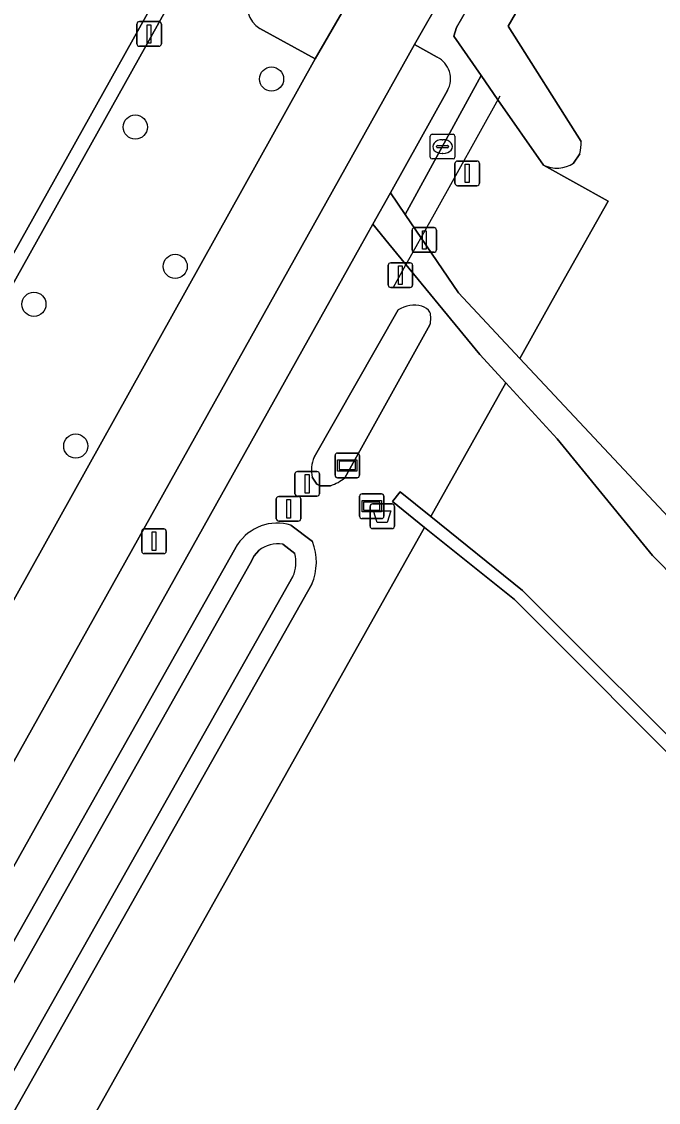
# Model space of a CAD drawing. Extents: x 162184 to 163154, y 385507 to 386516.
# Drawn here: x 162776.34 to 162802.13, y 385886.44 to 385930.24 of the extents above; entities that cross this region are included whole.
import ezdxf

# ---------------------------------------------------------------- set-up
doc = ezdxf.new("R2010")
doc.units = 0
for name, color, linetype in [('IMGEO_Afsluitpaal', 7, 'Continuous'), ('IMGEO_Afvalbak', 7, 'Continuous'), ('IMGEO_Boom', 7, 'Continuous'), ('IMGEO_Duiker', 7, 'Continuous'), ('IMGEO_Fietspad_gesloten', 7, 'Continuous'), ('IMGEO_Grasland_overig', 7, 'Continuous'), ('IMGEO_Greppel_droge_sloot', 7, 'Continuous'), ('IMGEO_Groenvoorziening', 7, 'Continuous'), ('IMGEO_Haag', 7, 'Continuous'), ('IMGEO_Informatiebord', 7, 'Continuous'), ('IMGEO_Lichtmast', 7, 'Continuous'), ('IMGEO_Oever', 7, 'Continuous'), ('IMGEO_Rijbaan_lokaal_gesloten', 7, 'Continuous'), ('IMGEO_Rioolput', 7, 'Continuous'), ('IMGEO_Voetpad_open', 7, 'Continuous'), ('IMGEO_Waterloop', 7, 'Continuous'), ('IMGEO_Wegwijzer', 7, 'Continuous')]:
    doc.layers.add(name, color=color, linetype=linetype)

msp = doc.modelspace()

# ---------------------------------------------------------------- linework, layer by layer
at = {"layer": 'IMGEO_Afsluitpaal'}
for p, q in [((162793.894, 385923.693), (162793.894, 385924.493)), ((162793.894, 385924.493), (162793.894, 385923.693)), ((162793.994, 385924.593), (162794.784, 385924.593)), ((162794.784, 385924.593), (162793.994, 385924.593)), ((162794.884, 385924.493), (162794.884, 385923.693)), ((162794.884, 385923.693), (162794.884, 385924.493)), ((162794.784, 385923.593), (162793.994, 385923.593)), ((162793.994, 385923.593), (162794.784, 385923.593)), ((162792.256, 385921.894), (162793.046, 385921.894)), ((162793.046, 385921.894), (162792.256, 385921.894)), ((162792.156, 385920.994), (162792.156, 385921.794)), ((162792.156, 385921.794), (162792.156, 385920.994)), ((162793.146, 385921.794), (162793.146, 385920.994)), ((162793.146, 385920.994), (162793.146, 385921.794)), ((162793.046, 385920.894), (162792.256, 385920.894)), ((162792.256, 385920.894), (162793.046, 385920.894)), ((162791.19, 385919.568), (162791.19, 385920.368)), ((162791.19, 385920.368), (162791.19, 385919.568)), ((162791.29, 385920.468), (162792.08, 385920.468)), ((162792.08, 385920.468), (162791.29, 385920.468)), ((162792.18, 385920.368), (162792.18, 385919.568)), ((162792.18, 385919.568), (162792.18, 385920.368)), ((162792.08, 385919.468), (162791.29, 385919.468)), ((162791.29, 385919.468), (162792.08, 385919.468)), ((162787.413, 385911.11), (162787.413, 385911.91)), ((162787.413, 385911.91), (162787.413, 385911.11)), ((162787.513, 385912.01), (162788.303, 385912.01)), ((162788.303, 385912.01), (162787.513, 385912.01)), ((162788.403, 385911.91), (162788.403, 385911.11)), ((162788.403, 385911.11), (162788.403, 385911.91)), ((162786.657, 385910.097), (162786.657, 385910.897)), ((162786.657, 385910.897), (162786.657, 385910.097)), ((162786.757, 385910.997), (162787.547, 385910.997)), ((162787.547, 385910.997), (162786.757, 385910.997)), ((162788.303, 385911.01), (162787.513, 385911.01)), ((162787.513, 385911.01), (162788.303, 385911.01)), ((162787.647, 385910.897), (162787.647, 385910.097)), ((162787.647, 385910.097), (162787.647, 385910.897)), ((162787.547, 385909.997), (162786.757, 385909.997)), ((162786.757, 385909.997), (162787.547, 385909.997))]:
    msp.add_line(p, q, dxfattribs=at)
for points in [[(162794.314, 385924.468), (162794.464, 385924.468), (162794.464, 385923.718), (162794.314, 385923.718), (162794.314, 385924.468)], [(162792.576, 385921.769), (162792.726, 385921.769), (162792.726, 385921.019), (162792.576, 385921.019), (162792.576, 385921.769)], [(162791.61, 385920.343), (162791.76, 385920.343), (162791.76, 385919.593), (162791.61, 385919.593), (162791.61, 385920.343)], [(162787.833, 385911.885), (162787.983, 385911.885), (162787.983, 385911.135), (162787.833, 385911.135), (162787.833, 385911.885)], [(162787.077, 385910.872), (162787.227, 385910.872), (162787.227, 385910.122), (162787.077, 385910.122), (162787.077, 385910.872)]]:
    msp.add_lwpolyline(points, dxfattribs=at)
for centre, start, end in [((162793.994, 385924.493), 90, 180), ((162793.994, 385924.493), 90, 180), ((162794.784, 385924.493), 0, 90), ((162794.784, 385924.493), 360, 90), ((162793.994, 385923.693), 180, 270), ((162793.994, 385923.693), 180, 270), ((162794.784, 385923.693), 270, 0), ((162794.784, 385923.693), 270, 0), ((162792.256, 385921.794), 90, 180), ((162792.256, 385921.794), 90, 180), ((162793.046, 385921.794), 0, 90), ((162793.046, 385921.794), 360, 90), ((162792.256, 385920.994), 180, 270), ((162792.256, 385920.994), 180, 270), ((162793.046, 385920.994), 270, 0), ((162793.046, 385920.994), 270, 0), ((162791.29, 385920.368), 90, 180), ((162791.29, 385920.368), 90, 180), ((162792.08, 385920.368), 0, 90), ((162792.08, 385920.368), 360, 90), ((162791.29, 385919.568), 180, 270), ((162791.29, 385919.568), 180, 270), ((162792.08, 385919.568), 270, 0), ((162792.08, 385919.568), 270, 0), ((162787.513, 385911.91), 90, 180), ((162787.513, 385911.91), 90, 180), ((162788.303, 385911.91), 0, 90), ((162788.303, 385911.91), 360, 90), ((162786.757, 385910.897), 90, 180), ((162786.757, 385910.897), 90, 180), ((162787.513, 385911.11), 180, 270), ((162787.513, 385911.11), 180, 270), ((162787.547, 385910.897), 0, 90), ((162787.547, 385910.897), 360, 90), ((162788.303, 385911.11), 270, 0), ((162788.303, 385911.11), 270, 0), ((162786.757, 385910.097), 180, 270), ((162786.757, 385910.097), 180, 270), ((162787.547, 385910.097), 270, 0), ((162787.547, 385910.097), 270, 0)]:
    msp.add_arc(centre, 0.1, start, end, dxfattribs=at)
at = {"layer": 'IMGEO_Afvalbak'}
for p, q in [((162790.454, 385909.797), (162790.454, 385910.597)), ((162790.454, 385910.597), (162790.454, 385909.797)), ((162790.554, 385910.697), (162791.344, 385910.697)), ((162791.344, 385910.697), (162790.554, 385910.697)), ((162791.444, 385910.597), (162791.444, 385909.797)), ((162791.444, 385909.797), (162791.444, 385910.597)), ((162791.344, 385909.697), (162790.554, 385909.697)), ((162790.554, 385909.697), (162791.344, 385909.697))]:
    msp.add_line(p, q, dxfattribs=at)
msp.add_lwpolyline([(162790.597, 385910.411), (162791.301, 385910.411), (162791.152, 385909.941), (162790.746, 385909.941), (162790.597, 385910.411)], dxfattribs=at)
for centre, start, end in [((162790.554, 385910.597), 90, 180), ((162790.554, 385910.597), 90, 180), ((162791.344, 385910.597), 0, 90), ((162791.344, 385910.597), 360, 90), ((162790.554, 385909.797), 180, 270), ((162790.554, 385909.797), 180, 270), ((162791.344, 385909.797), 270, 0), ((162791.344, 385909.797), 270, 0)]:
    msp.add_arc(centre, 0.1, start, end, dxfattribs=at)
at = {"layer": 'IMGEO_Boom'}
for centre in [(162786.465, 385927.916), (162780.944, 385925.971), (162782.562, 385920.323), (162776.839, 385918.787), (162778.533, 385913.041)]:
    msp.add_circle(centre, 0.489, dxfattribs=at)
at = {"layer": 'IMGEO_Duiker'}
msp.add_lwpolyline([(162795.715, 385927.22), (162793.047, 385922.437), (162791.827, 385920.25), (162791.389, 385919.466)], dxfattribs=at)
at = {"layer": 'IMGEO_Fietspad_gesloten'}
msp.add_lwpolyline([(162796.344, 385943.039), (162789.455, 385930.858), (162788.232, 385928.737), (162771.467, 385898.628), (162770.754, 385897.494), (162770.665, 385897.33), (162768.38, 385893.136), (162768.075, 385892.55), (162765.221, 385887.388), (162731.272, 385826.705), (162730.336, 385825.035), (162733.132, 385823.472), (162733.264, 385823.709), (162792.26, 385929.313), (162793.432, 385931.382), (162793.24, 385931.472), (162797.351, 385938.722), (162798.636, 385940.988), (162798.636, 385940.988)], close=True, dxfattribs=at)
at = {"layer": 'IMGEO_Grasland_overig'}
msp.add_lwpolyline([(162805.35, 385907.165), (162796.518, 385916.596), (162794.032, 385919.251), (162791.871, 385922.427), (162791.277, 385923.307), (162790.568, 385922.038), (162791.221, 385921.241), (162794.901, 385916.748), (162795.958, 385915.599), (162798.041, 385913.334), (162801.901, 385908.607), (162820.438, 385889.817)], dxfattribs=at)
at = {"layer": 'IMGEO_Greppel_droge_sloot'}
for points in [[(162799.788, 385936.534), (162798.412, 385937.754), (162793.953, 385930.01), (162793.845, 385929.652), (162794.957, 385928.054), (162795.636, 385927.078), (162797.478, 385924.43)], [(162799, 385925.391), (162796.054, 385930.055), (162799.788, 385936.534)], [(162798.701, 385924.511), (162798.947, 385924.891)], [(162791.598, 385918.558), (162788.193, 385912.59)], [(162789.435, 385911.756), (162792.882, 385917.96)], [(162788.108, 385911.778), (162788.3, 385911.499), (162788.448, 385911.429), (162788.857, 385911.435)]]:
    msp.add_lwpolyline(points, dxfattribs=at)
for centre, radius, start, end in [((162797.449, 385925.303), 1.554, 344.6393, 3.2592), ((162798.019, 385925.539), 1.234, 244.0113, 303.5671), ((162792.239, 385917.577), 1.172, 74.2241, 123.1875), ((162792.384, 385918.119), 0.611, 35.3741, 73.4168), ((162792.012, 385918.216), 0.907, 343.5786, 16.4214), ((162789.431, 385912.05), 1.351, 156.4315, 191.6166), ((162788.273, 385913.168), 1.829, 288.6304, 309.4619)]:
    msp.add_arc(centre, radius, start, end, dxfattribs=at)
at = {"layer": 'IMGEO_Groenvoorziening'}
for points in [[(162793.554, 385945.535), (162791.489, 385947.382), (162791.489, 385947.382), (162764.894, 385899.765)], [(162798.412, 385937.754), (162797.856, 385938.275), (162797.351, 385938.722), (162793.24, 385931.472), (162793.432, 385931.382), (162792.26, 385929.313), (162793.178, 385928.805)], [(162793.594, 385927.452), (162791.277, 385923.307), (162791.871, 385922.427), (162794.957, 385928.054), (162793.845, 385929.652), (162793.953, 385930.01), (162798.412, 385937.754)], [(162884.908, 385861.205), (162853.996, 385888.572), (162799.788, 385936.534), (162796.054, 385930.055), (162799, 385925.391)], [(162765.798, 385898.604), (162767.754, 385898.17), (162770.754, 385897.494), (162771.467, 385898.628), (162788.232, 385928.737), (162785.994, 385929.959)], [(162798.947, 385924.891), (162798.701, 385924.511)], [(162797.478, 385924.43), (162800.097, 385922.966), (162798.338, 385919.836), (162797.765, 385918.816), (162797.112, 385917.653), (162796.518, 385916.596), (162805.35, 385907.165)], [(162788.193, 385912.59), (162791.598, 385918.558)], [(162792.882, 385917.96), (162789.435, 385911.756)], [(162820.438, 385889.817), (162801.901, 385908.607), (162798.041, 385913.334), (162795.958, 385915.599), (162792.915, 385910.182), (162796.635, 385907.191), (162804.503, 385899.317)], [(162788.857, 385911.435), (162788.448, 385911.429), (162788.3, 385911.499), (162788.108, 385911.778)], [(162804.503, 385899.317), (162796.635, 385907.191), (162792.915, 385910.182), (162791.676, 385911.179), (162791.362, 385910.789), (162792.667, 385909.74), (162796.301, 385906.819), (162804.167, 385898.947)], [(162787.251, 385909.839), (162788.119, 385909.169)], [(162746.358, 385840.366), (162751.168, 385848.896), (162785.089, 385909.052)], [(162788.093, 385907.438), (162749.506, 385839.09)]]:
    msp.add_lwpolyline(points, dxfattribs=at)
for points in [[(162800.097, 385922.966), (162797.478, 385924.43), (162795.636, 385927.078), (162794.957, 385928.054), (162791.871, 385922.427), (162794.032, 385919.251), (162796.518, 385916.596), (162797.112, 385917.653), (162797.765, 385918.816), (162798.338, 385919.836)], [(162792.667, 385909.74), (162791.362, 385910.789), (162791.676, 385911.179), (162792.915, 385910.182), (162795.958, 385915.599), (162794.901, 385916.748), (162791.221, 385921.241), (162790.568, 385922.038), (162790.056, 385921.12), (162743.378, 385837.598), (162744.805, 385837.464), (162751.696, 385836.813), (162752.119, 385837.566), (162751.152, 385837.694), (162751.218, 385838.19), (162752.383, 385838.035)], [(162792.667, 385909.74), (162752.383, 385838.035), (162770.333, 385835.65), (162793.728, 385831.809), (162805.389, 385832.083), (162823.368, 385835.663), (162832.243, 385835.301), (162843.302, 385832.865), (162837, 385849.241), (162823.369, 385878.589), (162815.865, 385889.347), (162804.167, 385898.947), (162796.301, 385906.819)]]:
    msp.add_lwpolyline(points, close=True, dxfattribs=at)
for centre, radius, start, end in [((162786.531, 385930.865), 1.053, 150.6745, 239.3238), ((162792.732, 385927.928), 0.984, 331.103, 63.0786), ((162797.449, 385925.303), 1.554, 344.6393, 3.2592), ((162798.019, 385925.539), 1.234, 244.0113, 303.5671), ((162792.239, 385917.577), 1.172, 74.2241, 123.1875), ((162792.384, 385918.119), 0.611, 35.3741, 73.4168), ((162792.012, 385918.216), 0.907, 343.5786, 16.4214), ((162789.431, 385912.05), 1.351, 156.4315, 191.6166), ((162788.273, 385913.168), 1.829, 288.6304, 309.4619), ((162786.702, 385907.983), 1.936, 73.5369, 146.4677), ((162786.027, 385908.335), 2.252, 336.5324, 21.7466)]:
    msp.add_arc(centre, radius, start, end, dxfattribs=at)
at = {"layer": 'IMGEO_Haag'}
msp.add_lwpolyline([(162804.503, 385899.317), (162796.635, 385907.191), (162792.915, 385910.182), (162791.676, 385911.179), (162791.362, 385910.789), (162792.667, 385909.74), (162796.301, 385906.819), (162804.167, 385898.947)], dxfattribs=at)
at = {"layer": 'IMGEO_Informatiebord'}
for p, q in [((162790.029, 385910.203), (162790.029, 385911.003)), ((162790.029, 385911.003), (162790.029, 385910.203)), ((162790.129, 385911.103), (162790.919, 385911.103)), ((162790.919, 385911.103), (162790.129, 385911.103)), ((162791.019, 385911.003), (162791.019, 385910.203)), ((162791.019, 385910.203), (162791.019, 385911.003)), ((162790.919, 385910.103), (162790.129, 385910.103)), ((162790.129, 385910.103), (162790.919, 385910.103))]:
    msp.add_line(p, q, dxfattribs=at)
for points in [[(162790.13, 385910.835), (162790.918, 385910.835), (162790.918, 385910.371), (162790.13, 385910.371), (162790.13, 385910.835)], [(162790.195, 385910.77), (162790.195, 385910.436), (162790.853, 385910.436), (162790.853, 385910.77), (162790.195, 385910.77)]]:
    msp.add_lwpolyline(points, dxfattribs=at)
for centre, start, end in [((162790.129, 385911.003), 90, 180), ((162790.129, 385911.003), 90, 180), ((162790.919, 385911.003), 0, 90), ((162790.919, 385911.003), 360, 90), ((162790.129, 385910.203), 180, 270), ((162790.129, 385910.203), 180, 270), ((162790.919, 385910.203), 270, 0), ((162790.919, 385910.203), 270, 0)]:
    msp.add_arc(centre, 0.1, start, end, dxfattribs=at)
at = {"layer": 'IMGEO_Lichtmast'}
for p, q in [((162781.01, 385929.345), (162781.01, 385930.145)), ((162781.01, 385930.145), (162781.01, 385929.345)), ((162781.11, 385930.245), (162781.9, 385930.245)), ((162781.9, 385930.245), (162781.11, 385930.245)), ((162782, 385930.145), (162782, 385929.345)), ((162782, 385929.345), (162782, 385930.145)), ((162781.9, 385929.245), (162781.11, 385929.245)), ((162781.11, 385929.245), (162781.9, 385929.245)), ((162781.207, 385908.783), (162781.207, 385909.583)), ((162781.207, 385909.583), (162781.207, 385908.783)), ((162781.307, 385909.683), (162782.097, 385909.683)), ((162782.097, 385909.683), (162781.307, 385909.683)), ((162782.197, 385909.583), (162782.197, 385908.783)), ((162782.197, 385908.783), (162782.197, 385909.583)), ((162782.097, 385908.683), (162781.307, 385908.683)), ((162781.307, 385908.683), (162782.097, 385908.683))]:
    msp.add_line(p, q, dxfattribs=at)
for points in [[(162781.43, 385930.12), (162781.58, 385930.12), (162781.58, 385929.37), (162781.43, 385929.37), (162781.43, 385930.12)], [(162781.627, 385909.558), (162781.777, 385909.558), (162781.777, 385908.808), (162781.627, 385908.808), (162781.627, 385909.558)]]:
    msp.add_lwpolyline(points, dxfattribs=at)
for centre, start, end in [((162781.11, 385930.145), 90, 180), ((162781.11, 385930.145), 90, 180), ((162781.9, 385930.145), 0, 90), ((162781.9, 385930.145), 360, 90), ((162781.11, 385929.345), 180, 270), ((162781.11, 385929.345), 180, 270), ((162781.9, 385929.345), 270, 0), ((162781.9, 385929.345), 270, 0), ((162781.307, 385909.583), 90, 180), ((162781.307, 385909.583), 90, 180), ((162782.097, 385909.583), 0, 90), ((162782.097, 385909.583), 360, 90), ((162781.307, 385908.783), 180, 270), ((162781.307, 385908.783), 180, 270), ((162782.097, 385908.783), 270, 0), ((162782.097, 385908.783), 270, 0)]:
    msp.add_arc(centre, 0.1, start, end, dxfattribs=at)
at = {"layer": 'IMGEO_Oever'}
for points in [[(162788.119, 385909.169), (162787.251, 385909.839)], [(162785.089, 385909.052), (162751.168, 385848.896), (162746.358, 385840.366)], [(162747.13, 385840.069), (162785.592, 385908.276), (162785.767, 385908.589), (162785.946, 385908.807)], [(162786.92, 385909.061), (162787.407, 385908.685)], [(162787.332, 385907.755), (162748.809, 385839.521), (162748.617, 385839.264), (162748.358, 385839.027)], [(162749.506, 385839.09), (162788.093, 385907.438)]]:
    msp.add_lwpolyline(points, dxfattribs=at)
for centre, radius, start, end in [((162786.702, 385907.983), 1.936, 73.5369, 146.4677), ((162786.027, 385908.335), 2.252, 336.5324, 21.7466), ((162786.712, 385907.864), 1.215, 80.1355, 129.0966), ((162786.012, 385908.329), 1.439, 336.4766, 14.3021)]:
    msp.add_arc(centre, radius, start, end, dxfattribs=at)
at = {"layer": 'IMGEO_Rijbaan_lokaal_gesloten'}
msp.add_lwpolyline([(162790.338, 385959.176), (162759.651, 385903.858), (162759.564, 385903.659), (162764.82, 385900.836), (162774.27, 385917.746), (162791.04, 385947.784)], dxfattribs=at)
at = {"layer": 'IMGEO_Rioolput'}
for p, q in [((162792.893, 385924.752), (162792.893, 385925.604)), ((162792.968, 385925.678), (162793.82, 385925.678)), ((162793.381, 385925.458), (162793.406, 385925.458)), ((162793.894, 385925.604), (162793.894, 385924.752)), ((162793.152, 385925.172), (162793.152, 385925.184)), ((162793.59, 385925.135), (162793.192, 385925.135)), ((162793.195, 385925.221), (162793.593, 385925.221)), ((162793.404, 385924.898), (162793.379, 385924.898)), ((162793.636, 385925.184), (162793.636, 385925.172)), ((162793.82, 385924.678), (162792.968, 385924.678))]:
    msp.add_line(p, q, dxfattribs=at)
for points in [[(162792.893, 385924.752), (162792.893, 385925.604)], [(162792.968, 385925.678), (162793.82, 385925.678)], [(162793.894, 385925.604), (162793.894, 385924.752)], [(162793.82, 385924.678), (162792.968, 385924.678)]]:
    msp.add_lwpolyline(points, dxfattribs=at)
for centre, radius, start, end in [((162792.97, 385925.602), 0.0765, 91.552, 178.448), ((162792.97, 385925.602), 0.0765, 91.552, 178.448), ((162793.818, 385925.602), 0.0765, 1.552, 88.448), ((162793.818, 385925.602), 0.0765, 1.552, 88.448), ((162793.192, 385925.181), 0.0403, 85.8775, 175.7526), ((162793.189, 385925.171), 0.0366, 178.938, 274.7102), ((162793.593, 385925.178), 0.043, 264.8664, 352.4533), ((162793.597, 385925.183), 0.0386, 1.7309, 96.639), ((162792.97, 385924.754), 0.0765, 181.552, 268.448), ((162792.97, 385924.754), 0.0765, 181.552, 268.448), ((162793.818, 385924.754), 0.0765, 271.552, 358.448), ((162793.818, 385924.754), 0.0765, 271.552, 358.448)]:
    msp.add_arc(centre, radius, start, end, dxfattribs=at)
for centre, major_axis, ratio, start_param, end_param in [((162793.38, 385925.178), (-0.387, 0.002), 0.722429, 4.712389, 7.853982), ((162793.405, 385925.178), (-0.39, 0.002), 0.717154, 1.570796, 4.712389)]:
    msp.add_ellipse(centre, major_axis=major_axis, ratio=ratio, start_param=start_param, end_param=end_param, dxfattribs=at)
at = {"layer": 'IMGEO_Voetpad_open'}
for points in [[(162791.489, 385947.382), (162791.04, 385947.784), (162774.27, 385917.746), (162764.82, 385900.836), (162762.86, 385897.299), (162767.318, 385896.262), (162767.754, 385898.17), (162765.798, 385898.604)], [(162764.894, 385899.765), (162791.489, 385947.382), (162791.489, 385947.382)], [(162785.994, 385929.959), (162788.232, 385928.737), (162789.455, 385930.858), (162788.511, 385931.362)], [(162793.178, 385928.805), (162792.26, 385929.313), (162733.264, 385823.709), (162733.132, 385823.472), (162734.924, 385822.471), (162735.257, 385823.067), (162742.045, 385835.213)], [(162742.045, 385835.213), (162743.378, 385837.598), (162790.056, 385921.12), (162790.568, 385922.038), (162791.277, 385923.307), (162793.594, 385927.452)]]:
    msp.add_lwpolyline(points, dxfattribs=at)
for centre, radius, start, end in [((162786.531, 385930.865), 1.053, 150.6745, 239.3238), ((162792.732, 385927.928), 0.984, 331.103, 63.0786)]:
    msp.add_arc(centre, radius, start, end, dxfattribs=at)
at = {"layer": 'IMGEO_Waterloop'}
for points in [[(162785.946, 385908.807), (162785.767, 385908.589), (162785.592, 385908.276), (162747.13, 385840.069)], [(162787.407, 385908.685), (162786.92, 385909.061)], [(162748.358, 385839.027), (162748.617, 385839.264), (162748.809, 385839.521), (162787.332, 385907.755)]]:
    msp.add_lwpolyline(points, dxfattribs=at)
for centre, radius, start, end in [((162786.712, 385907.864), 1.215, 80.1355, 129.0966), ((162786.012, 385908.329), 1.439, 336.4766, 14.3021)]:
    msp.add_arc(centre, radius, start, end, dxfattribs=at)
at = {"layer": 'IMGEO_Wegwijzer'}
for p, q in [((162789.036, 385911.855), (162789.036, 385912.655)), ((162789.036, 385912.655), (162789.036, 385911.855)), ((162789.136, 385912.755), (162789.926, 385912.755)), ((162789.926, 385912.755), (162789.136, 385912.755)), ((162790.026, 385912.655), (162790.026, 385911.855)), ((162790.026, 385911.855), (162790.026, 385912.655)), ((162789.926, 385911.755), (162789.136, 385911.755)), ((162789.136, 385911.755), (162789.926, 385911.755))]:
    msp.add_line(p, q, dxfattribs=at)
for points in [[(162789.137, 385912.487), (162789.925, 385912.487), (162789.925, 385912.023), (162789.137, 385912.023), (162789.137, 385912.487)], [(162789.202, 385912.422), (162789.202, 385912.088), (162789.86, 385912.088), (162789.86, 385912.422), (162789.202, 385912.422)]]:
    msp.add_lwpolyline(points, dxfattribs=at)
for centre, start, end in [((162789.136, 385912.655), 90, 180), ((162789.136, 385912.655), 90, 180), ((162789.926, 385912.655), 0, 90), ((162789.926, 385912.655), 360, 90), ((162789.136, 385911.855), 180, 270), ((162789.136, 385911.855), 180, 270), ((162789.926, 385911.855), 270, 0), ((162789.926, 385911.855), 270, 0)]:
    msp.add_arc(centre, 0.1, start, end, dxfattribs=at)

doc.saveas('drawing.dxf')
